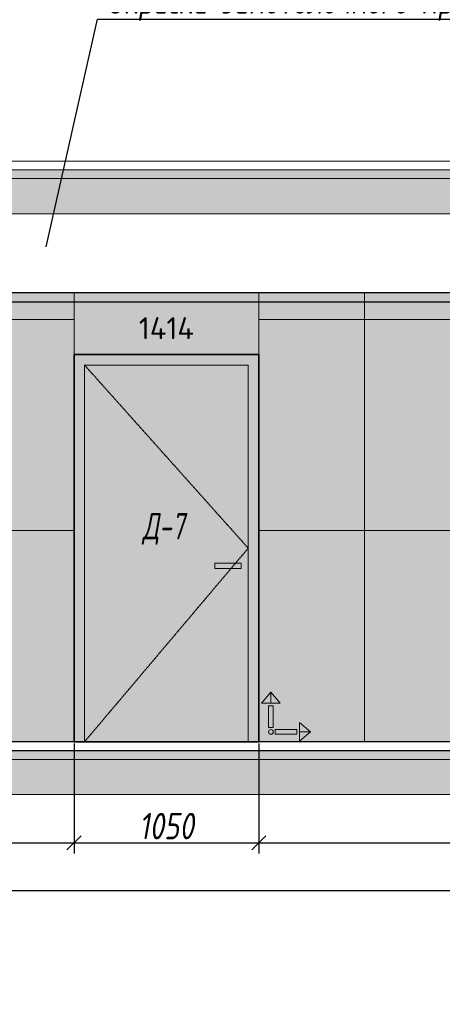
# Model space of a CAD drawing. Header units: millimetres. Extents: x -88210283 to 7466349, y -86687 to 22351.
# Tile 288 of 321: x 197277 to 199679, y 7072 to 12667. Entities that reach past the tile are written whole.
import ezdxf
from ezdxf import colors
from ezdxf.entities.mleader import LeaderData, LeaderLine
from ezdxf.math import Vec2, Vec3

# ---------------------------------------------------------------- set-up
doc = ezdxf.new("R2010")
doc.units = ezdxf.units.MM
doc.linetypes.add('( Hidden )', pattern=[0.375, 0.25, -0.125])
doc.linetypes.add('DASHDOT', pattern=[25.4, 12.7, -6.35, 0, -6.35])
doc.layers.get('Defpoints').update_dxf_attribs({"color": 31})
for name, color, linetype, lineweight in [('A-DETL-GENF', 7, 'Continuous', 5), ('meb', 26, 'Continuous', 15), ('Двери', 7, 'Continuous', 5), ('Отделка стен', 253, 'Continuous', 0)]:
    doc.layers.add(name, color=color, linetype=linetype, lineweight=lineweight)
doc.layers.add('dim_razv', color=7, linetype='DASHDOT', lineweight=9, true_color=0x285228)
doc.layers.add('pol', color=7, linetype='Continuous', lineweight=15, true_color=0x55666d)
doc.styles.add('fl_iso paper', font='isocpeur.ttf', dxfattribs={"width": 0.8, "oblique": 10})
doc.styles.add('GODT type AU', font='isocpeur.ttf')
doc.styles.add('In tre', font='isocpeur.ttf', dxfattribs={"width": 0.8, "oblique": 10})
doc.dimstyles.new('In tre 1_50', dxfattribs={"dimtxt": 150, "dimasz": 80, "dimexe": 60, "dimexo": 10, "dimgap": 20, "dimtad": 1, "dimdec": 0, "dimrnd": 5, "dimzin": 0, "dimdsep": 46, "dimtxsty": 'fl_iso paper', "dimblk": 'OBLIQUE', "dimcen": 0, "dimdle": 60, "dimadec": 0, "dimazin": 0, "dimtfac": 1, "dimtdec": 0, "dimtofl": 0, "dimtmove": 1, "dimatfit": 1, "dimfxl": 40, "dimtolj": 1, "dimtzin": 0, "dimarcsym": 1})

# ---------------------------------------------------------------- blocks, each defined once
blk = doc.blocks.new('_Oblique')
at = {"color": 0, "linetype": 'ByBlock', "lineweight": -2}
blk.add_line((-0.5, -0.5), (0.5, 0.5), dxfattribs=at)
blk = doc.blocks.new('*D211')
at = {"layer": 'Defpoints', "color": 0, "linetype": 'ByBlock', "transparency": 16777216}
for p in [(197586, 8564), (198636, 8564), (198636, 7989.8)]:
    blk.add_point(p, dxfattribs=at)
at = {"layer": 'dim_razv', "color": 0, "linetype": 'ByBlock', "lineweight": -2, "transparency": 16777216}
for p, q in [((197586, 8554), (197586, 7929.8)), ((198636, 8554), (198636, 7929.8)), ((197526, 7989.8), (198696, 7989.8))]:
    blk.add_line(p, q, dxfattribs=at)
at = {"layer": 'dim_razv', "color": 0, "linetype": 'ByBlock', "lineweight": -2, "transparency": 16777216, "xscale": 80, "yscale": 80, "zscale": 80, "rotation": 180}
blk.add_blockref('_Oblique', (197586, 7989.8), dxfattribs=at)
at = {"layer": 'dim_razv', "color": 0, "linetype": 'ByBlock', "lineweight": -2, "transparency": 16777216, "xscale": 80, "yscale": 80, "zscale": 80}
blk.add_blockref('_Oblique', (198636, 7989.8), dxfattribs=at)
at = {"layer": 'dim_razv', "color": 0, "linetype": 'ByBlock', "transparency": 16777216, "insert": (198111, 8084.8), "char_height": 150, "attachment_point": 5, "style": 'fl_iso paper'}
blk.add_mtext('\\A1;1050', dxfattribs=at)
blk = doc.blocks.new('*D212')
at = {"layer": 'Defpoints', "color": 0, "linetype": 'ByBlock', "transparency": 16777216}
for p in [(198636, 8564), (201776, 8264), (201776, 7989.8)]:
    blk.add_point(p, dxfattribs=at)
at = {"layer": 'dim_razv', "color": 0, "linetype": 'ByBlock', "lineweight": -2, "transparency": 16777216}
for p, q in [((198636, 8554), (198636, 7929.8)), ((201776, 8254), (201776, 7929.8)), ((198576, 7989.8), (201836, 7989.8))]:
    blk.add_line(p, q, dxfattribs=at)
at = {"layer": 'dim_razv', "color": 0, "linetype": 'ByBlock', "lineweight": -2, "transparency": 16777216, "xscale": 80, "yscale": 80, "zscale": 80, "rotation": 180}
blk.add_blockref('_Oblique', (198636, 7989.8), dxfattribs=at)
at = {"layer": 'dim_razv', "color": 0, "linetype": 'ByBlock', "lineweight": -2, "transparency": 16777216, "xscale": 80, "yscale": 80, "zscale": 80}
blk.add_blockref('_Oblique', (201776, 7989.8), dxfattribs=at)
at = {"layer": 'dim_razv', "color": 0, "linetype": 'ByBlock', "transparency": 16777216, "insert": (200206, 8084.8), "char_height": 150, "attachment_point": 5, "style": 'fl_iso paper'}
blk.add_mtext('\\A1;3140', dxfattribs=at)
blk = doc.blocks.new('*D224')
at = {"layer": 'Defpoints', "color": 0, "linetype": 'ByBlock', "transparency": 16777216}
for p in [(181726, 8264), (201776, 8264), (201776, 7717.8)]:
    blk.add_point(p, dxfattribs=at)
at = {"layer": 'dim_razv', "color": 0, "linetype": 'ByBlock', "lineweight": -2, "transparency": 16777216}
for p, q in [((181726, 8254), (181726, 7657.8)), ((201776, 8254), (201776, 7657.8)), ((181666, 7717.8), (201836, 7717.8))]:
    blk.add_line(p, q, dxfattribs=at)
at = {"layer": 'dim_razv', "color": 0, "linetype": 'ByBlock', "lineweight": -2, "transparency": 16777216, "xscale": 80, "yscale": 80, "zscale": 80, "rotation": 180}
blk.add_blockref('_Oblique', (181726, 7717.8), dxfattribs=at)
at = {"layer": 'dim_razv', "color": 0, "linetype": 'ByBlock', "lineweight": -2, "transparency": 16777216, "xscale": 80, "yscale": 80, "zscale": 80}
blk.add_blockref('_Oblique', (201776, 7717.8), dxfattribs=at)
at = {"layer": 'dim_razv', "color": 0, "linetype": 'ByBlock', "transparency": 16777216, "insert": (191751, 7812.8), "char_height": 150, "attachment_point": 5, "style": 'fl_iso paper'}
blk.add_mtext('\\A1;20050', dxfattribs=at)
blk = doc.blocks.new('*D256')
at = {"layer": 'Defpoints', "color": 0, "linetype": 'ByBlock', "transparency": 16777216}
for p in [(185726, 8564), (197586, 8564), (197586, 7989.8)]:
    blk.add_point(p, dxfattribs=at)
at = {"layer": 'dim_razv', "color": 0, "linetype": 'ByBlock', "lineweight": -2, "transparency": 16777216}
for p, q in [((185726, 8554), (185726, 7929.8)), ((197586, 8554), (197586, 7929.8)), ((185666, 7989.8), (197646, 7989.8))]:
    blk.add_line(p, q, dxfattribs=at)
at = {"layer": 'dim_razv', "color": 0, "linetype": 'ByBlock', "lineweight": -2, "transparency": 16777216, "xscale": 80, "yscale": 80, "zscale": 80, "rotation": 180}
blk.add_blockref('_Oblique', (185726, 7989.8), dxfattribs=at)
at = {"layer": 'dim_razv', "color": 0, "linetype": 'ByBlock', "lineweight": -2, "transparency": 16777216, "xscale": 80, "yscale": 80, "zscale": 80}
blk.add_blockref('_Oblique', (197586, 7989.8), dxfattribs=at)
at = {"layer": 'dim_razv', "color": 0, "linetype": 'ByBlock', "transparency": 16777216, "insert": (191656, 8084.8), "char_height": 150, "attachment_point": 5, "style": 'fl_iso paper'}
blk.add_mtext('\\A1;11860', dxfattribs=at)
blk = doc.blocks.new('1')
at = {"layer": 'pol', "linetype": 'ByBlock'}
h = blk.add_hatch(color=1, dxfattribs=at)
h.paths.add_polyline_path([(35776.4, 73135.4), (35803.1, 73135.4), (35803.1, 73259), (35776.4, 73259)])
h.paths.add_polyline_path([(35789.8, 73274.6), (35843.2, 73274.6), (35789.8, 73338.2)])
h.paths.add_polyline_path([(35789.8, 73274.6), (35736.3, 73274.6), (35789.8, 73338.2)])
edge = h.paths.add_edge_path()
edge.add_arc((35789.8, 73110.5), 13.4, 0, 360)
h = blk.add_hatch(color=1, dxfattribs=at)
h.paths.add_polyline_path([(35813.3, 73097.1), (35813.3, 73123.9), (35936.9, 73123.9), (35936.9, 73097.1)])
h.paths.add_polyline_path([(35952.5, 73110.5), (35952.5, 73164), (36016.1, 73110.5)])
h.paths.add_polyline_path([(35952.5, 73110.5), (35952.5, 73057), (36016.1, 73110.5)])
at = {"layer": 'pol', "color": 1, "linetype": 'ByBlock'}
for points in [[(35789.8, 73274.6), (35736.3, 73274.6), (35789.8, 73338.2), (35789.8, 73274.6)], [(35789.8, 73274.6), (35843.2, 73274.6), (35789.8, 73338.2), (35789.8, 73274.6)], [(35952.5, 73110.5), (35952.5, 73164), (36016.1, 73110.5), (35952.5, 73110.5)], [(35952.5, 73110.5), (35952.5, 73057), (36016.1, 73110.5), (35952.5, 73110.5)]]:
    blk.add_lwpolyline(points, dxfattribs=at)
for points in [[(35776.4, 73135.4), (35803.1, 73135.4), (35803.1, 73259), (35776.4, 73259)], [(35813.3, 73097.1), (35813.3, 73123.9), (35936.9, 73123.9), (35936.9, 73097.1)]]:
    blk.add_lwpolyline(points, close=True, dxfattribs=at)
blk.add_circle((35789.8, 73110.5), 13.4, dxfattribs=at)

msp = doc.modelspace()

# ---------------------------------------------------------------- hatches: boundary and pattern name
at = {"layer": 'A-DETL-GENF'}
h = msp.add_hatch(dxfattribs=at)
h.set_pattern_fill('ANSI35', color=256, scale=10, style=0)
h.set_pattern_definition([(45, (32423.263, 722.8), (-44.90128, 44.90128), []), (45, (32468.165, 722.8), (-44.90128, 44.90128), [79.375, -15.875, 0, -15.875])])
h.paths.add_polyline_path([(203844.9, 11764), (154597.4, 11764), (154597.4, 11814), (203844.9, 11814)])
h.paths.add_polyline_path([(203336, 8464), (203336, 8514), (155456, 8514), (155456, 8464)])
h = msp.add_hatch(dxfattribs=at)
h.set_pattern_fill('ANSI35', color=256, scale=20, style=0)
h.set_pattern_definition([(45, (32423.26, 722.8), (-89.80256, 89.80256), []), (45, (32513.07, 722.8), (-89.80256, 89.80256), [158.75, -31.75, 0, -31.75])])
h.paths.add_polyline_path([(154597.4, 11564), (203844.9, 11564), (203844.9, 11764), (154597.4, 11764)])
h.paths.add_polyline_path([(154597.4, 8264), (203844.9, 8264), (203844.9, 8464), (154597.4, 8464)])
at = {"layer": 'dim_razv', "true_color": 0xeceae4, "transparency": 33554687}
h = msp.add_hatch(dxfattribs=at)
h.set_pattern_fill('AR-SAND', color=254, scale=3, angle=315)
h.set_pattern_definition([(352.5, (120932.77, 10341.21), (100.42605, 107.2144), [0, -115.824, 0, -129.54, 0, -123.825]), (322.5, (120932.77, 10341.21), (247.41986, 56.7033), [0, -62.484, 0, -104.394, 0, -40.005]), (282.5, (120866.5, 10407.49), (168.0997, -167.48995), [0, -38.1, 0, -137.16, 0, -179.07]), (272.5, (120866.5, 10407.49), (209.26523, -114.68433), [0, -19.05, 0, -89.916, 0, -102.87])])
h.paths.add_polyline_path([(203081, 11114), (203336, 11114), (203336, 8564), (203081, 8564)])
h.paths.add_polyline_path([(198636, 11114), (202031, 11114), (202031, 8564), (198636, 8564)])
h.paths.add_polyline_path([(200171, 9994), (200921, 9994), (200921, 8644), (200171, 8644)], flags=16)
h.paths.add_polyline_path([(185726, 11114), (197586, 11114), (197586, 8564), (185726, 8564)])
h.paths.add_polyline_path([(187336, 9994), (188086, 9994), (188086, 8644), (187336, 8644)], flags=16)
h.paths.add_polyline_path([(180596, 11114), (184676, 11114), (184676, 8564), (180596, 8564)])
h.paths.add_polyline_path([(179386, 11114), (179546, 11114), (179546, 8564), (179386, 8564)])
h.paths.add_polyline_path([(176676, 11114), (178336, 11114), (178336, 8564), (176676, 8564)])
h.paths.add_polyline_path([(164016, 8564), (164016, 11114), (175626, 11114), (175626, 8564), (175276, 8564), (175276, 10764), (173826, 10764), (173826, 8564), (166536, 8564), (166536, 10744), (164576, 10744), (164576, 8564)])
h.paths.add_polyline_path([(172701, 8614), (173501, 8614), (173501, 9264), (172701, 9264)], flags=16)
h.paths.add_polyline_path([(155456, 8564), (155456, 11114), (162316, 11114), (162316, 8564), (161756, 8564), (161756, 10764), (160156, 10764), (160156, 8564)])
at = {"layer": 'dim_razv', "true_color": 0xcccccc}
h = msp.add_hatch(dxfattribs=at)
h.set_pattern_fill('AR-SAND', color=254, scale=3, angle=315)
h.set_pattern_definition([(352.5, (76958.94, -2574.63), (100.42605, 107.2144), [0, -115.824, 0, -129.54, 0, -123.825]), (322.5, (76958.94, -2574.63), (247.41986, 56.70328), [0, -62.484, 0, -104.394, 0, -40.005]), (282.5, (76892.67, -2508.36), (168.0997, -167.48995), [0, -38.1, 0, -137.16, 0, -179.07]), (272.5, (76892.67, -2508.36), (209.26523, -114.68433), [0, -19.05, 0, -89.916, 0, -102.87])])
h.paths.add_polyline_path([(198386, 9579), (198536, 9579), (198536, 9549), (198386, 9549)])
at = {"layer": 'meb', "lineweight": 9, "true_color": 0x000000, "transparency": 33554687}
h = msp.add_hatch(dxfattribs=at)
h.set_pattern_fill('WOOD6', color=18, scale=500, angle=70, pattern_type=2)
h.set_pattern_definition([(65.6014, (44057.9, 13734.75), (171.008879, 469.846507), [32.596, -6486.6055]), (74.3987, (44095.486, 13721.068), (1582.275289, 5809.165425), [32.596, -6486.6065]), (66.9874, (43883.623, 13782.217), (171.0084906, 469.846981), [47.5655, -9465.5815]), (73.0127, (43855.432, 13792.478), (2608.34782, 8628.2388574), [47.5655, -9465.5825]), (65.4262, (44003.002, 13722.804), (2692.964117, 5936.9969055), [62.6995, -12477.2345]), (74.5739, (44129.86, 13676.631), (1582.2764426, 5809.1649888), [62.6995, -12477.2365]), (68.1525, (43915.649, 13738.635), (171.0092826, 469.8465317), [77.5405, -15430.521]), (71.8476, (43802.89, 13779.678), (4660.4585783, 14266.3986336), [77.5405, -15430.522]), (63.4182, (43955.162, 13737.556), (2008.926161, 4057.6106541), [65.4315, -13020.817]), (74.5739, (44181.544, 13657.82), (1582.2764426, 5809.1649888), [62.6995, -12477.2365]), (71.8476, (43762.954, 13794.214), (4660.4585783, 14266.3986336), [77.5405, -15430.522]), (70, (44068.25, 13361.2), (-469.8463, 171.01), [70, -430]), (70, (44016.57, 13380), (-469.8463, 171.01), [70, -430]), (70, (43899.1, 13422.74), (-469.8463, 171.01), [70, -430]), (69.209, (43825.3424, 13449.5903), (12954.03862925, 34127.60422081), [72.507, -72434.4025]), (69.5225, (43787.912, 13463.214), (171.01042241, 469.84603378), [100.0035, -59902.08]), (82.609, (43746.997, 13478.106), (4409.75308902, 34044.93653618), [48.674, -38890.441]), (61.4686, (43762.853, 13472.334), (1666.9538994, 3117.900554), [50.5595, -10061.3315]), (70.4775, (43723.7, 13486.585), (19880.30710864, 56082.73736222), [100.0035, -59902.08]), (70.7899, (43686.268, 13500.209), (11839.88184324, 34001.03541368), [72.507, -36430.962]), (70.7899, (43646.3314, 13514.745), (11839.88184324, 34001.03541368), [72.507, -36430.962]), (76.0724, (43923.051, 13488.52), (3378.7563056, 13668.722228), [118.163, -23514.439]), (63.9277, (44040.512, 13445.767), (4188.85944166, 8585.06869065), [118.163, -23514.4345]), (76.0724, (43851.079, 13517.376), (3378.7563056, 13668.722228), [118.163, -23514.439]), (63.9277, (43710.126, 13568.668), (4188.85944166, 8585.06869065), [118.163, -23514.4345]), (85.9453, (44002.3, 13523.525), (43.186263, 1580.547963), [36.4005, -3603.6525]), (80.954, (43967.263, 13485.73), (385.2068691, 2520.240605), [78.9385, -15708.7115]), (59.0461, (44004.85, 13472.05), (6795.4575344, 11360.9666392), [78.9385, -15708.706]), (80.954, (43822.897, 13556.898), (385.2068691, 2520.240605), [78.9385, -15708.7115]), (59.0461, (43757.119, 13580.84), (6795.4575344, 11360.9666392), [78.9385, -15708.706]), (74.7636, (43877.344, 13494.514), (1411.268487, 5339.318), [120.416, -5900.381]), (63.9277, (44092.195, 13426.956), (4188.85944166, 8585.06869065), [118.163, -23514.4345]), (63.9277, (43670.189, 13583.204), (4188.85944166, 8585.06869065), [118.163, -23514.4345]), (46.8016, (43774.2, 13569.3), (1794.733447, 2007.214747), [38.079, -3769.802]), (63.9911, (43753.258, 13526.375), (2179.9383233, 4527.455938), [47.7625, -9504.722]), (73.3664, (43943.606, 13406.546), (2266.322845, 7688.5481597), [82.6425, -8432.05]), (66.6337, (43972.073, 13396.185), (171.00869, 469.8466143), [82.6425, -8432.049]), (71.5911, (43858.389, 13437.562), (5515.5177835, 16615.6266733), [60.023, -17946.92]), (70, (43951.5, 13603.2), (-469.8463, 171.01), [62.5, -437.5]), (70, (44092.45, 13551.9), (-469.8463, 171.01), [62.5, -437.5]), (51.5652, (44034.8, 13642.06), (171.00867, 469.84671), [31.623, -1549.5145]), (63.2903, (44015.57, 13603.83), (2008.926495, 4057.6104033), [42.793, -8515.826]), (76.3401, (44004.876, 13559.835), (898.24016, 3929.77849), [45.277, -4482.415]), (80.6196, (44049.313, 13594.21), (385.2061187, 2520.240567), [40.697, -8098.712]), (92.6198, (44055.946, 13634.362), (-212.463999, 3801.952825), [32.5, -6467.497]), (70, (43979.67, 13563.7), (-469.8463, 171.01), [95, -405]), (70, (44045.45, 13539.75), (-469.8463, 171.01), [95, -405]), (73.3664, (43835.308, 13634.855), (2266.322845, 7688.5481597), [85.147, -8429.5455]), (66.6337, (43797.72, 13648.535), (171.00869, 469.8466143), [85.147, -8429.545]), (70, (44144.13, 13533.1), (-469.8463, 171.01), [62.5, -437.5]), (51.5652, (44002.3, 13523.53), (171.00867, 469.84671), [55.34, -1525.7975]), (65.2365, (44036.703, 13566.874), (171.009178, 469.846743), [30.104, -5990.692]), (77.4314, (43787.002, 13516.754), (1625.459454, 7389.714305), [57.987, -11539.4265]), (88.4349, (43799.62, 13573.35), (-127.82536, 1110.70212), [23.717, -1557.4215]), (63.66, (43972.87, 13661.94), (171.008346, 469.847107), [67.9155, -4459.7755]), (76.3401, (44113.82, 13610.637), (898.24016, 3929.77849), [67.9155, -4459.7765]), (71.273, (43879.521, 13632.065), (7054.6075495, 20844.2438088), [112.528, -22393.0265]), (68.7271, (43762.052, 13674.815), (171.0088508, 469.8466633), [112.528, -22393.0255]), (61.0275, (44012.166, 13652.957), (3162.809465, 5765.986942), [48.0885, -9569.6]), (70, (43909, 13610.7), (-469.8463, 171.01), [135, -365]), (76.3401, (44165.505, 13591.826), (898.24016, 3929.77849), [67.9155, -4459.7765]), (68.7271, (43722.115, 13689.351), (171.0088508, 469.8466633), [112.528, -22393.0255]), (60.5378, (44035.46, 13695.03), (171.009083, 469.84671), [45.6205, -2995.7595]), (70, (43859.7, 13716.44), (-469.8463, 171.01), [70, -430]), (70, (43831.5, 13726.7), (-469.8463, 171.01), [70, -430]), (79.211, (44077.944, 13629.016), (556.2152697, 2990.0877084), [93.7085, -18647.955]), (76.4916, (43803.8258, 13928.33), (14455.54399161, 60185.545455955), [57.862, -83980.958]), (76.4916, (43843.7628, 13913.794), (14455.54399161, 60185.545455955), [57.862, -83980.958]), (80.0418, (43880.6607, 13876.4108), (8425.60322164, 48013.86418706), [81.2445, -57297.7555]), (62.093, (43902.218, 13825.997), (6838.6377563, 12941.5171704), [121.152, -18051.623]), (63.5515, (43970.5792, 13867.627), (13892.44688303, 27933.073674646), [57.866, -89005.62]), (67.1373, (44000.471, 13832.803), (171.0122466, 469.845349), [50.0625, -9962.4325]), (71.7899, (44045.107, 13816.557), (4831.4685046, 14736.2447852), [80.039, -15927.7715]), (70, (44101.07, 13838.75), (-469.8463, 171.01), [40, -460]), (70, (44129.26, 13828.5), (-469.8463, 171.01), [40, -460]), (68.2101, (44157.87, 13775.515), (171.0098556, 469.8463527), [80.039, -15927.7715]), (68.2101, (44209.553, 13756.704), (171.0098556, 469.8463527), [80.039, -15927.7715]), (66.4238, (44029.077, 13779.825), (171.009185, 469.8468474), [40.078, -7975.5305]), (73.5763, (44146.538, 13737.072), (2095.3090965, 7218.702968), [40.078, -7975.5315]), (66.4238, (43944.504, 13810.606), (171.009185, 469.8468474), [40.078, -7975.5305]), (73.5763, (43827.044, 13853.355), (2095.3090965, 7218.702968), [40.078, -7975.5315]), (66.4238, (44071.363, 13764.434), (171.009185, 469.8468474), [40.078, -7975.5305]), (73.5763, (44104.252, 13752.463), (2095.3090965, 7218.702968), [40.078, -7975.5315]), (66.4238, (43984.44, 13796.07), (171.009185, 469.8468474), [40.078, -7975.5305]), (73.5763, (44198.22, 13718.26), (2095.3090965, 7218.702968), [40.078, -7975.5315]), (73.5763, (43787.107, 13867.89), (2095.3090965, 7218.702968), [40.078, -7975.5315]), (73.5763, (43869.33, 13837.968), (2095.3090965, 7218.702968), [40.078, -7975.5315]), (63.66, (43960.535, 13847.34), (171.008346, 469.847107), [22.6385, -4505.0525]), (76.3401, (43838.37, 13891.8), (898.24016, 3929.77849), [22.6385, -4505.0535]), (76.3401, (43798.435, 13906.34), (898.24016, 3929.77849), [22.6385, -4505.0535]), (70.2731, (44087.4, 13801.17), (-469.8466, 171.0099), [40.0005, -460.005]), (70, (44115.6, 13790.9), (-469.8463, 171.01), [40, -460]), (51.5652, (43919.12, 13923.6), (171.00867, 469.84671), [23.717, -1557.4205]), (92.6198, (43919.12, 13923.603), (-212.463999, 3801.952825), [24.375, -6475.622]), (71.5911, (44019.922, 13878.933), (5515.5177835, 16615.6266733), [30.012, -17976.931])])
h.paths.add_polyline_path([(197586, 10764), (198636, 10764), (198636, 11114), (197586, 11114)])
h.paths.add_polyline_path([(197586, 10764), (198636, 10764), (198636, 8564), (197586, 8564)])

# ---------------------------------------------------------------- linework, layer by layer
at = {"lineweight": 13}
for points in [[(154597.4, 11814), (203844.9, 11814), (203844.9, 11864), (154597.4, 11864)], [(203844.9, 11764), (154597.4, 11764), (154597.4, 11814), (203844.9, 11814)], [(154597.4, 11564), (203844.9, 11564), (203844.9, 11764), (154597.4, 11764)], [(185726, 11114), (197586, 11114), (197586, 8564), (185726, 8564)], [(197586, 10764), (198636, 10764), (198636, 11114), (197586, 11114)], [(198636, 11114), (202031, 11114), (202031, 8564), (198636, 8564)], [(197646, 10704), (198576, 10704), (198576, 8564), (197646, 8564)], [(198386, 9579), (198536, 9579), (198536, 9549), (198386, 9549)], [(154597.4, 8264), (203844.9, 8264), (203844.9, 8464), (154597.4, 8464)]]:
    msp.add_lwpolyline(points, close=True, dxfattribs=at)
at = {"lineweight": 30}
msp.add_lwpolyline([(203336, 11114), (155456, 11114), (155456, 11064), (203336, 11064)], close=True, dxfattribs=at)
at = {"lineweight": 35}
msp.add_lwpolyline([(197586, 10764), (198636, 10764), (198636, 8564), (197586, 8564)], close=True, dxfattribs=at)
at = {"linetype": '( Hidden )', "lineweight": 13, "ltscale": 10}
msp.add_lwpolyline([(197646, 10704), (198576, 9664), (197646, 8564)], dxfattribs=at)
at = {"lineweight": 30}
for points in [[(203336, 8564), (155456, 8564)], [(155456, 8514), (203336, 8514)]]:
    msp.add_lwpolyline(points, dxfattribs=at)
at = {"lineweight": 13}
for points in [[(203536, 8514), (203844.9, 8514), (203844.9, 8464), (154597.4, 8464), (154597.4, 8514), (155256, 8514)], [(155456, 8514), (203336, 8514)]]:
    msp.add_lwpolyline(points, dxfattribs=at)
at = {"layer": 'Отделка стен', "transparency": 33554687}
for points in [[(197126, 11114), (197126, 10964), (197586, 10964), (197586, 11114)], [(198636, 11114), (198636, 10964), (199236, 10964), (199236, 11114)], [(199236, 11114), (199236, 10964), (199836, 10964), (199836, 11114)], [(197126, 10964), (197126, 9764), (197586, 9764), (197586, 10964)], [(198636, 10964), (198636, 9764), (199236, 9764), (199236, 10964)], [(199236, 10964), (199236, 9764), (199836, 9764), (199836, 10964)], [(197126, 9764), (197126, 8564), (197586, 8564), (197586, 9764)], [(198636, 9764), (198636, 8564), (199236, 8564), (199236, 9764)], [(199236, 9764), (199236, 8564), (199836, 8564), (199836, 9764)]]:
    msp.add_lwpolyline(points, close=True, dxfattribs=at)

# ---------------------------------------------------------------- block references
at = {"linetype": 'ByBlock', "xscale": 0.9938708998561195, "yscale": 0.9938708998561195, "zscale": 0.9938708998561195}
msp.add_blockref('1', (163134.7, -64042.3), dxfattribs=at)

# ---------------------------------------------------------------- texts
at = {"layer": 'dim_razv', "color": 254, "true_color": 0xcccccc, "insert": (198111, 10914), "char_height": 125, "attachment_point": 5, "style": 'GODT type AU'}
msp.add_mtext_dynamic_manual_height_columns('1414', width=166.384, gutter_width=12.5, heights=[0], dxfattribs=at)
at = {"layer": 'Двери', "lineweight": 0, "insert": (198095.1, 9773.4), "char_height": 150, "attachment_point": 5, "style": 'fl_iso paper'}
msp.add_mtext_dynamic_manual_height_columns('{\\W0.7;Д-7}', width=190.261, gutter_width=1350, heights=[0], dxfattribs=at)

# ---------------------------------------------------------------- dimensions: what is measured, and where the dimension line sits
at = {"layer": 'dim_razv', "linetype": 'ByBlock'}
for base, p1, p2, picture, middle in [((197586, 7989.8), (185726, 8564), (197586, 8564), '*D256', (191656, 8084.8)), ((198636, 7989.8), (197586, 8564), (198636, 8564), '*D211', (198111, 8084.8)), ((201776, 7989.8), (198636, 8564), (201776, 8264), '*D212', (200206, 8084.8)), ((201776, 7717.8), (181726, 8264), (201776, 8264), '*D224', (191751, 7812.8))]:
    dim = msp.add_linear_dim(base=base, p1=p1, p2=p2, dimstyle='In tre 1_50', dxfattribs=at)
    dim.commit()
    dim.dimension.update_dxf_attribs({"geometry": picture, "text_midpoint": middle})

# ---------------------------------------------------------------- leaders
at = {"layer": 'dim_razv', "color": 0, "linetype": 'ByBlock'}
ml = msp.add_multileader_mtext('Standard', dxfattribs=at)
ml.set_content('Отделка дверного полотна и стены над дверным проемом в один цвет,\\Pотделка над дверью - дверным добором', style='In tre')
ml.set_leader_properties()
ml.build(insert=Vec2(0, 0))
ml.multileader.update_dxf_attribs({"text_left_attachment_type": 6, "text_right_attachment_type": 6, "dogleg_length": 1, "arrow_head_size": 0, "scale": 50})
ctx = ml.context
ctx.base_point, ctx.scale, ctx.char_height, ctx.arrow_head_size, ctx.landing_gap_size, ctx.plane_origin = Vec3(186072.2, 13244.7), 50, 150, 0, 4.5, Vec3(191689.1, 10903.5)
ctx.left_attachment, ctx.right_attachment = 6, 6
notes = []
notes.append((ctx, [(1, (1, 1, 0), (186022.2, 13244.7), (1, 0), 50, [(1, [(185526.7, 10937.7)], 0, [])])]))
ctx.mtext.insert, ctx.mtext.width, ctx.mtext.defined_height, ctx.mtext.flow_direction = Vec3(186076.7, 13439.7), 3092.716, 696.6, 5
ml = msp.add_multileader_mtext('Standard', dxfattribs=at)
ml.set_content('Плитка керамогранитная, настенная, размер плитки 600х1200мм, расположить вертикально', style='In tre')
ml.set_leader_properties()
ml.build(insert=Vec2(0, 0))
ml.multileader.update_dxf_attribs({"text_left_attachment_type": 6, "text_right_attachment_type": 6, "dogleg_length": 1, "arrow_head_size": 0, "scale": 50})
ctx = ml.context
ctx.base_point, ctx.scale, ctx.char_height, ctx.arrow_head_size, ctx.landing_gap_size, ctx.plane_origin = Vec3(172652.6, 13201.1), 50, 150, 0, 4.5, Vec3(174616.7, 12398)
ctx.left_attachment, ctx.right_attachment = 6, 6
notes.append((ctx, [(1, (1, 1, 0), (172602.6, 13201.1), (1, 0), 50, [(1, [(172035.4, 10824.6)], 0, [])])]))
ctx.mtext.insert, ctx.mtext.width, ctx.mtext.defined_height, ctx.mtext.flow_direction = Vec3(172657.1, 13396.1), 3060.297, 696.6, 5
ml = msp.add_multileader_mtext('Standard', dxfattribs=at)
ml.set_content('Цифры номера квартиры (аппартаментов), цвет металлический светлый, \\Pвысота номера - 130*мм', style='In tre')
ml.set_leader_properties()
ml.build(insert=Vec2(0, 0))
ml.multileader.update_dxf_attribs({"text_left_attachment_type": 6, "text_right_attachment_type": 6, "dogleg_length": 1, "arrow_head_size": 0, "scale": 50})
ctx = ml.context
ctx.base_point, ctx.scale, ctx.char_height, ctx.arrow_head_size, ctx.landing_gap_size, ctx.plane_origin = Vec3(181379.3, 13204.5), 50, 150, 0, 4.5, Vec3(191231.8, 11137.7)
ctx.left_attachment, ctx.right_attachment = 6, 6
notes.append((ctx, [(0, (1, 1, 0), (184800.6, 13204.5), (-1, 0), 50, [(1, [(185098.4, 10969.2)], 0, [])])]))
ctx.mtext.insert, ctx.mtext.width, ctx.mtext.defined_height, ctx.mtext.flow_direction = Vec3(181383.8, 13399.5), 3469.079, 696.6, 5
ml = msp.add_multileader_mtext('Standard', dxfattribs=at)
ml.set_content('Потолок подвесной, реечный\\Pрейка 50х50 белого цвета, шаг рейки 120-125мм', style='In tre')
ml.set_leader_properties()
ml.build(insert=Vec2(0, 0))
ml.multileader.update_dxf_attribs({"text_left_attachment_type": 6, "text_right_attachment_type": 6, "dogleg_length": 1, "arrow_head_size": 0, "scale": 50})
ctx = ml.context
ctx.base_point, ctx.scale, ctx.char_height, ctx.arrow_head_size, ctx.landing_gap_size, ctx.plane_origin = Vec3(167586.3, 12932.2), 50, 150, 0, 4.5, Vec3(176183.4, 11137.7)
ctx.left_attachment, ctx.right_attachment = 6, 6
notes.append((ctx, [(0, (1, 1, 0), (169838.2, 12932.2), (-1, 0), 50, [(1, [(170021, 11114)], 0, [])])]))
ctx.mtext.insert, ctx.mtext.width, ctx.mtext.defined_height, ctx.mtext.flow_direction = Vec3(167590.8, 13127.2), 2509.515, 696.6, 5
ml = msp.add_multileader_mtext('Standard', dxfattribs=at)
ml.set_content('Потолок подвесной, реечный\\Pрейка 50х50 белого цвета, шаг рейки 120-125мм', style='In tre')
ml.set_leader_properties()
ml.build(insert=Vec2(0, 0))
ml.multileader.update_dxf_attribs({"text_left_attachment_type": 6, "text_right_attachment_type": 6, "dogleg_length": 1, "arrow_head_size": 0, "scale": 50})
ctx = ml.context
ctx.base_point, ctx.scale, ctx.char_height, ctx.arrow_head_size, ctx.landing_gap_size, ctx.plane_origin = Vec3(193522.7, 12932.2), 50, 150, 0, 4.5, Vec3(202119.8, 11137.7)
ctx.left_attachment, ctx.right_attachment = 6, 6
notes.append((ctx, [(0, (1, 1, 0), (195774.5, 12932.2), (-1, 0), 50, [(1, [(195957.4, 11114)], 0, [])])]))
ctx.mtext.insert, ctx.mtext.width, ctx.mtext.defined_height, ctx.mtext.flow_direction = Vec3(193527.2, 13127.2), 2509.515, 696.6, 5
ml = msp.add_multileader_mtext('Standard', dxfattribs=at)
ml.set_content('Решетка вентиляционная декоративная 850х400 в цвет стен', style='In tre')
ml.set_leader_properties()
ml.build(insert=Vec2(0, 0))
ml.multileader.update_dxf_attribs({"text_left_attachment_type": 6, "text_right_attachment_type": 6, "dogleg_length": 1, "arrow_head_size": 0, "scale": 50})
ctx = ml.context
ctx.base_point, ctx.scale, ctx.char_height, ctx.arrow_head_size, ctx.landing_gap_size, ctx.plane_origin = Vec3(160415.8, 12847.8), 50, 150, 0, 4.5, Vec3(169956.1, 10760)
ctx.left_attachment, ctx.right_attachment = 6, 6
notes.append((ctx, [(0, (1, 1, 0), (163323.1, 12847.8), (-1, 0), 50, [(1, [(163681, 11517.5)], 0, [])])]))
ctx.mtext.insert, ctx.mtext.width, ctx.mtext.defined_height, ctx.mtext.flow_direction = Vec3(160420.3, 13042.8), 2996.732, 696.6, 5
ml = msp.add_multileader_mtext('Standard', dxfattribs=at)
ml.set_content('Окраска запотолочного пространства в белый цвет RAL9016', style='In tre')
ml.set_leader_properties()
ml.build(insert=Vec2(0, 0))
ml.multileader.update_dxf_attribs({"text_left_attachment_type": 6, "text_right_attachment_type": 6, "dogleg_length": 1, "arrow_head_size": 0, "scale": 50})
ctx = ml.context
ctx.base_point, ctx.scale, ctx.char_height, ctx.arrow_head_size, ctx.landing_gap_size, ctx.plane_origin = Vec3(197768.8, 12670.9), 50, 150, 0, 4.5, Vec3(202653.4, 9153.1)
ctx.left_attachment, ctx.right_attachment = 6, 6
notes.append((ctx, [(0, (1, 1, 0), (197718.8, 12670.9), (1, 0), 50, [(0, [(197428.5, 11376.2)], 0, [])])]))
ctx.mtext.insert, ctx.mtext.width, ctx.mtext.flow_direction = Vec3(197773.3, 12850.9), 3148.852, 5
ml = msp.add_multileader_mtext('Standard', dxfattribs=at)
ml.set_content('Розетка для уборочного инвентаря, \\Pв цвет стен', style='In tre')
ml.set_leader_properties()
ml.build(insert=Vec2(0, 0))
ml.multileader.update_dxf_attribs({"text_left_attachment_type": 6, "text_right_attachment_type": 6, "dogleg_length": 1, "arrow_head_size": 0, "scale": 50})
ctx = ml.context
ctx.base_point, ctx.scale, ctx.char_height, ctx.arrow_head_size, ctx.landing_gap_size, ctx.plane_origin = Vec3(193905, 7339.3), 50, 150, 0, 4.5, Vec3(191349.5, 7218.9)
ctx.left_attachment, ctx.right_attachment = 6, 6
notes.append((ctx, [(1, (1, 1, 0), (193855, 7339.3), (1, 0), 50, [(1, [(193036, 8814)], 0, [])])]))
ctx.mtext.insert, ctx.mtext.width, ctx.mtext.defined_height, ctx.mtext.flow_direction = Vec3(193909.5, 7519.3), 3060.297, 696.6, 5
ml = msp.add_multileader_mtext('Standard', dxfattribs=at)
ml.set_content('Зеркало на стене, выполнить в один уровень с отделкой стен', style='In tre')
ml.set_leader_properties()
ml.build(insert=Vec2(0, 0))
ml.multileader.update_dxf_attribs({"text_left_attachment_type": 6, "text_right_attachment_type": 6, "dogleg_length": 1, "arrow_head_size": 0, "scale": 50})
ctx = ml.context
ctx.base_point, ctx.scale, ctx.char_height, ctx.arrow_head_size, ctx.landing_gap_size, ctx.plane_origin = Vec3(159178.8, 7381.7), 50, 150, 0, 4.5, Vec3(168730.8, 5587.2)
ctx.left_attachment, ctx.right_attachment = 6, 6
notes.append((ctx, [(0, (1, 1, 0), (162101.4, 7381.7), (-1, 0), 50, [(1, [(163219.1, 8664)], 0, [])])]))
ctx.mtext.insert, ctx.mtext.width, ctx.mtext.defined_height, ctx.mtext.flow_direction = Vec3(159183.3, 7576.7), 3043.138, 696.6, 5
ml = msp.add_multileader_mtext('Standard', dxfattribs=at)
ml.set_content('Решетка вентиляционная декоративная 700х550 в цвет стен', style='In tre')
ml.set_leader_properties()
ml.build(insert=Vec2(0, 0))
ml.multileader.update_dxf_attribs({"text_left_attachment_type": 6, "text_right_attachment_type": 6, "dogleg_length": 1, "arrow_head_size": 0, "scale": 50})
ctx = ml.context
ctx.base_point, ctx.scale, ctx.char_height, ctx.arrow_head_size, ctx.landing_gap_size, ctx.plane_origin = Vec3(169584.2, 7381.7), 50, 150, 0, 4.5, Vec3(178397.5, 5587.2)
ctx.left_attachment, ctx.right_attachment = 6, 6
notes.append((ctx, [(0, (1, 1, 0), (172479.5, 7381.7), (-1, 0), 50, [(1, [(172885.9, 8664)], 0, [])])]))
ctx.mtext.insert, ctx.mtext.width, ctx.mtext.defined_height, ctx.mtext.flow_direction = Vec3(169588.7, 7576.7), 3043.138, 696.6, 5
ml = msp.add_multileader_mtext('Standard', dxfattribs=at)
ml.set_content('Шкаф пожарный встроенный', style='In tre')
ml.set_leader_properties()
ml.build(insert=Vec2(0, 0))
ml.multileader.update_dxf_attribs({"text_left_attachment_type": 6, "text_right_attachment_type": 6, "dogleg_length": 1, "arrow_head_size": 0, "scale": 50})
ctx = ml.context
ctx.base_point, ctx.scale, ctx.char_height, ctx.arrow_head_size, ctx.landing_gap_size, ctx.plane_origin = Vec3(188814, 7381.7), 50, 150, 0, 4.5, Vec3(197411.1, 5587.2)
ctx.left_attachment, ctx.right_attachment = 6, 6
notes.append((ctx, [(1, (1, 1, 0), (188764, 7381.7), (1, 0), 50, [(1, [(187669.5, 8664)], 0, [])])]))
ctx.mtext.insert, ctx.mtext.width, ctx.mtext.defined_height, ctx.mtext.flow_direction = Vec3(188818.5, 7576.7), 2509.515, 696.6, 5
for ctx, leaders in notes:
    for number, flags, end, landing, length, lines in leaders:
        leader = LeaderData()
        leader.index, (leader.has_last_leader_line, leader.has_dogleg_vector, leader.attachment_direction) = number, flags
        leader.last_leader_point, leader.dogleg_vector, leader.dogleg_length = Vec3(end), Vec3(landing), length
        for number, points, colour, breaks in lines:
            line = LeaderLine()
            line.index, line.vertices, line.color, line.breaks = number, Vec3.list(points), colors.encode_raw_color(colour), breaks
            leader.lines.append(line)
        ctx.leaders.append(leader)

doc.saveas('drawing.dxf')
